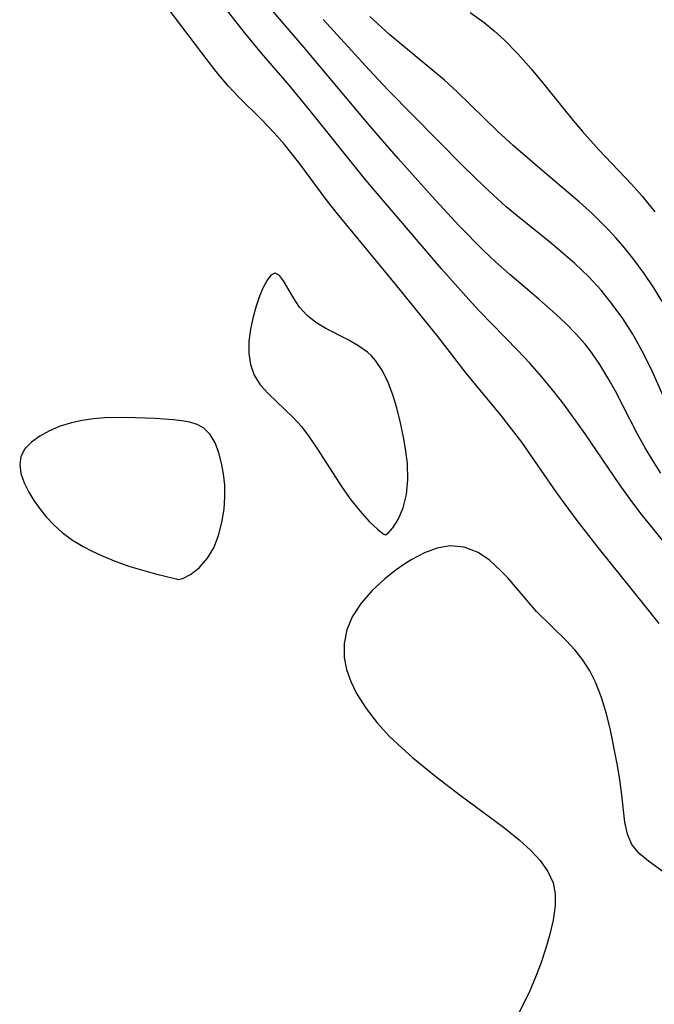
# Model space of a CAD drawing. Header units: metres. Extents: x 1073367 to 1082519, y 1569854 to 1574957.
# Tile 847 of 1056: x 1079614 to 1079674, y 1572551 to 1572645. Entities that reach past the tile are written whole.
import ezdxf

# ---------------------------------------------------------------- set-up
doc = ezdxf.new("R2010")
doc.units = ezdxf.units.M
doc.layers.add('CGG_CurvaNivelLidar_v1', color=253, linetype='Continuous', lineweight=30)

msp = doc.modelspace()

# ---------------------------------------------------------------- linework, layer by layer
at = {"layer": 'CGG_CurvaNivelLidar_v1'}
for p, q in [((1079631.6405, 1572640.7099, 73.5), (1079625.9846, 1572648.2171, 73.5)), ((1079640.6827, 1572642.1922, 72.5), (1079635.4997, 1572648.2603, 72.5)), ((1079635.023, 1572643.5823, 73), (1079633.1845, 1572645.9339, 73)), ((1079656.5585, 1572645.5016, 71), (1079657.9057, 1572644.5237, 71)), ((1079646.9128, 1572640.0248, 72), (1079642.5395, 1572644.8308, 72)), ((1079648.8957, 1572643.3698, 71.5), (1079646.9856, 1572645.1185, 71.5)), ((1079657.9057, 1572644.5237, 71), (1079658.8698, 1572643.7377, 71)), ((1079636.6346, 1572641.6202, 73), (1079635.023, 1572643.5823, 73)), ((1079658.8698, 1572643.7377, 71), (1079659.8101, 1572642.883, 71)), ((1079654.1229, 1572639.0194, 71.5), (1079648.8957, 1572643.3698, 71.5)), ((1079659.8101, 1572642.883, 71), (1079661.1353, 1572641.5356, 71)), ((1079639.2787, 1572638.5518, 73), (1079636.6346, 1572641.6202, 73)), ((1079646.9864, 1572634.6682, 72.5), (1079640.6827, 1572642.1922, 72.5)), ((1079632.5351, 1572639.5783, 73.5), (1079631.6405, 1572640.7099, 73.5)), ((1079661.1353, 1572641.5356, 71), (1079662.3983, 1572640.1171, 71)), ((1079648.755, 1572638.0856, 72), (1079646.9128, 1572640.0248, 72)), ((1079662.3983, 1572640.1171, 71), (1079663.6166, 1572638.6501, 71)), ((1079633.4667, 1572638.4894, 73.5), (1079632.5351, 1572639.5783, 73.5)), ((1079655.328, 1572637.9166, 71.5), (1079654.1229, 1572639.0194, 71.5)), ((1079634.4521, 1572637.4541, 73.5), (1079633.4667, 1572638.4894, 73.5)), ((1079641.2145, 1572636.2242, 73), (1079639.2787, 1572638.5518, 73)), ((1079655.8689, 1572630.8669, 72), (1079648.755, 1572638.0856, 72)), ((1079659.1979, 1572634.1514, 71.5), (1079655.328, 1572637.9166, 71.5)), ((1079663.6166, 1572638.6501, 71), (1079666.2416, 1572635.3693, 71)), ((1079636.6782, 1572635.2524, 73.5), (1079634.4521, 1572637.4541, 73.5)), ((1079646.6148, 1572629.4912, 73), (1079641.2145, 1572636.2242, 73)), ((1079637.8595, 1572634.0202, 73.5), (1079636.6782, 1572635.2524, 73.5)), ((1079666.2416, 1572635.3693, 71), (1079667.2887, 1572634.127, 71)), ((1079649.6873, 1572631.5542, 72.5), (1079646.9864, 1572634.6682, 72.5)), ((1079660.6709, 1572632.794, 71.5), (1079659.1979, 1572634.1514, 71.5)), ((1079667.2887, 1572634.127, 71), (1079668.86, 1572632.4005, 71)), ((1079638.834, 1572632.9104, 73.5), (1079637.8595, 1572634.0202, 73.5)), ((1079640.2996, 1572631.0625, 73.5), (1079638.834, 1572632.9104, 73.5)), ((1079663.2121, 1572630.5926, 71.5), (1079660.6709, 1572632.794, 71.5)), ((1079668.86, 1572632.4005, 71), (1079671.9702, 1572629.1033, 71)), ((1079652.9432, 1572627.9414, 72.5), (1079649.6873, 1572631.5542, 72.5)), ((1079642.8168, 1572627.6617, 73.5), (1079640.2996, 1572631.0625, 73.5)), ((1079657.9288, 1572628.845, 72), (1079655.8689, 1572630.8669, 72)), ((1079666.9927, 1572627.4065, 71.5), (1079663.2121, 1572630.5926, 71.5)), ((1079653.8224, 1572621.0365, 73), (1079646.6148, 1572629.4912, 73)), ((1079660.0074, 1572626.9627, 72), (1079657.9288, 1572628.845, 72)), ((1079671.9702, 1572629.1033, 71), (1079672.9752, 1572627.9726, 71)), ((1079643.9047, 1572626.2693, 73.5), (1079642.8168, 1572627.6617, 73.5)), ((1079655.5223, 1572625.1465, 72.5), (1079652.9432, 1572627.9414, 72.5)), ((1079672.9752, 1572627.9726, 71), (1079674.2, 1572626.4869, 71)), ((1079661.0494, 1572626.0846, 72), (1079660.0074, 1572626.9627, 72)), ((1079668.2031, 1572626.3215, 71.5), (1079666.9927, 1572627.4065, 71.5)), ((1079649.4483, 1572619.5853, 73.5), (1079643.9047, 1572626.2693, 73.5)), ((1079664.3187, 1572623.4486, 72), (1079661.0494, 1572626.0846, 72)), ((1079669.7762, 1572624.7705, 71.5), (1079668.2031, 1572626.3215, 71.5)), ((1079657.8063, 1572622.814, 72.5), (1079655.5223, 1572625.1465, 72.5)), ((1079670.4872, 1572623.9942, 71.5), (1079669.7762, 1572624.7705, 71.5)), ((1079671.1734, 1572623.1955, 71.5), (1079670.4872, 1572623.9942, 71.5)), ((1079659.0006, 1572621.6879, 72.5), (1079657.8063, 1572622.814, 72.5)), ((1079666.5746, 1572621.5322, 72), (1079664.3187, 1572623.4486, 72)), ((1079672.1999, 1572621.9097, 71.5), (1079671.1734, 1572623.1955, 71.5)), ((1079673.1746, 1572620.5818, 71.5), (1079672.1999, 1572621.9097, 71.5)), ((1079656.1409, 1572618.42, 73), (1079653.8224, 1572621.0365, 73)), ((1079660.3657, 1572620.4831, 72.5), (1079659.0006, 1572621.6879, 72.5)), ((1079667.9058, 1572620.2568, 72), (1079666.5746, 1572621.5322, 72)), ((1079637.5491, 1572620.4168, 74), (1079637.1826, 1572619.938, 74)), ((1079637.9113, 1572620.6229, 74), (1079637.5491, 1572620.4168, 74)), ((1079637.9571, 1572620.6255, 74), (1079637.9113, 1572620.6229, 74)), ((1079638.359, 1572620.4131, 74), (1079637.9571, 1572620.6255, 74)), ((1079638.7652, 1572619.8734, 74), (1079638.359, 1572620.4131, 74)), ((1079663.1328, 1572618.1401, 72.5), (1079660.3657, 1572620.4831, 72.5)), ((1079669.0594, 1572618.9998, 72), (1079667.9058, 1572620.2568, 72)), ((1079674.097, 1572619.2152, 71.5), (1079673.1746, 1572620.5818, 71.5)), ((1079636.819, 1572619.2537, 74), (1079636.4673, 1572618.4181, 74)), ((1079637.1826, 1572619.938, 74), (1079636.819, 1572619.2537, 74)), ((1079639.6956, 1572618.2657, 74), (1079638.7652, 1572619.8734, 74)), ((1079653.499, 1572614.5339, 73.5), (1079649.4483, 1572619.5853, 73.5)), ((1079674.9126, 1572617.9015, 71.5), (1079674.097, 1572619.2152, 71.5)), ((1079636.4673, 1572618.4181, 74), (1079636.1384, 1572617.4748, 74)), ((1079640.2851, 1572617.3857, 74), (1079639.6956, 1572618.2657, 74)), ((1079657.4391, 1572617.024, 73), (1079656.1409, 1572618.42, 73)), ((1079664.7569, 1572616.7096, 72.5), (1079663.1328, 1572618.1401, 72.5)), ((1079670.135, 1572617.6761, 72), (1079669.0594, 1572618.9998, 72)), ((1079636.1384, 1572617.4748, 74), (1079635.8461, 1572616.4594, 74)), ((1079641.0137, 1572616.5681, 74), (1079640.2851, 1572617.3857, 74)), ((1079671.1338, 1572616.2927, 72), (1079670.135, 1572617.6761, 72)), ((1079635.8461, 1572616.4594, 74), (1079635.5887, 1572615.2883, 74)), ((1079641.8519, 1572615.9157, 74), (1079641.0137, 1572616.5681, 74)), ((1079661.117, 1572613.247, 73), (1079657.4391, 1572617.024, 73)), ((1079665.7306, 1572615.79, 72.5), (1079664.7569, 1572616.7096, 72.5)), ((1079672.0916, 1572614.7917, 72), (1079671.1338, 1572616.2927, 72)), ((1079635.5887, 1572615.2883, 74), (1079635.4388, 1572614.0971, 74)), ((1079642.8043, 1572615.3485, 74), (1079641.8519, 1572615.9157, 74)), ((1079644.8551, 1572614.301, 74), (1079642.8043, 1572615.3485, 74)), ((1079666.6613, 1572614.8374, 72.5), (1079665.7306, 1572615.79, 72.5)), ((1079656.1963, 1572611.0923, 73.5), (1079653.499, 1572614.5339, 73.5)), ((1079667.5355, 1572613.8407, 72.5), (1079666.6613, 1572614.8374, 72.5)), ((1079672.9666, 1572613.2382, 72), (1079672.0916, 1572614.7917, 72)), ((1079635.4388, 1572614.0971, 74), (1079635.4363, 1572612.9773, 74)), ((1079645.8595, 1572613.7328, 74), (1079644.8551, 1572614.301, 74)), ((1079646.7837, 1572613.0686, 74), (1079645.8595, 1572613.7328, 74)), ((1079668.0114, 1572613.2379, 72.5), (1079667.5355, 1572613.8407, 72.5)), ((1079635.4363, 1572612.9773, 74), (1079635.5936, 1572611.8996, 74)), ((1079647.1493, 1572612.7327, 74), (1079646.7837, 1572613.0686, 74)), ((1079647.5484, 1572612.2885, 74), (1079647.1493, 1572612.7327, 74)), ((1079662.26, 1572612.0266, 73), (1079661.117, 1572613.247, 73)), ((1079668.9445, 1572611.9002, 72.5), (1079668.0114, 1572613.2379, 72.5)), ((1079673.8335, 1572611.4925, 72), (1079672.9666, 1572613.2382, 72)), ((1079635.5936, 1572611.8996, 74), (1079635.9403, 1572610.9005, 74)), ((1079648.2091, 1572611.3025, 74), (1079647.5484, 1572612.2885, 74)), ((1079663.3704, 1572610.7771, 73), (1079662.26, 1572612.0266, 73)), ((1079669.7117, 1572610.6438, 72.5), (1079668.9445, 1572611.9002, 72.5)), ((1079635.9403, 1572610.9005, 74), (1079636.5215, 1572609.9766, 74)), ((1079648.7433, 1572610.1998, 74), (1079648.2091, 1572611.3025, 74)), ((1079659.5306, 1572607.0417, 73.5), (1079656.1963, 1572611.0923, 73.5)), ((1079664.4414, 1572609.4945, 73), (1079663.3704, 1572610.7771, 73)), ((1079670.4327, 1572609.3518, 72.5), (1079669.7117, 1572610.6438, 72.5)), ((1079675.8765, 1572606.9069, 72), (1079673.8335, 1572611.4925, 72)), ((1079636.5215, 1572609.9766, 74), (1079637.2742, 1572609.132, 74)), ((1079649.1905, 1572609.0168, 74), (1079648.7433, 1572610.1998, 74)), ((1079637.2742, 1572609.132, 74), (1079639.6846, 1572606.8547, 74)), ((1079649.5836, 1572607.7716, 74), (1079649.1905, 1572609.0168, 74)), ((1079665.5095, 1572608.1216, 73), (1079664.4414, 1572609.4945, 73)), ((1079672.5231, 1572605.3337, 72.5), (1079670.4327, 1572609.3518, 72.5)), ((1079649.933, 1572606.3547, 74), (1079649.5836, 1572607.7716, 74)), ((1079667.5395, 1572605.2941, 73), (1079665.5095, 1572608.1216, 73)), ((1079623.6399, 1572606.8404, 74), (1079621.689, 1572606.8036, 74)), ((1079626.4892, 1572606.7554, 74), (1079623.6399, 1572606.8404, 74)), ((1079639.6846, 1572606.8547, 74), (1079640.4604, 1572605.9916, 74)), ((1079661.4856, 1572604.4999, 73.5), (1079659.5306, 1572607.0417, 73.5)), ((1079617.4197, 1572606.0094, 74), (1079616.4042, 1572605.575, 74)), ((1079618.5072, 1572606.3532, 74), (1079617.4197, 1572606.0094, 74)), ((1079619.539, 1572606.573, 74), (1079618.5072, 1572606.3532, 74)), ((1079620.6038, 1572606.7186, 74), (1079619.539, 1572606.573, 74)), ((1079621.689, 1572606.8036, 74), (1079620.6038, 1572606.7186, 74)), ((1079628.2394, 1572606.6404, 74), (1079626.4892, 1572606.7554, 74)), ((1079629.0591, 1572606.5477, 74), (1079628.2394, 1572606.6404, 74)), ((1079629.8235, 1572606.4069, 74), (1079629.0591, 1572606.5477, 74)), ((1079630.5168, 1572606.1908, 74), (1079629.8235, 1572606.4069, 74)), ((1079631.119, 1572605.8668, 74), (1079630.5168, 1572606.1908, 74)), ((1079640.4604, 1572605.9916, 74), (1079641.1967, 1572605.0189, 74)), ((1079650.2439, 1572604.8098, 74), (1079649.933, 1572606.3547, 74)), ((1079615.4883, 1572605.0696, 74), (1079614.6957, 1572604.4964, 74)), ((1079616.4042, 1572605.575, 74), (1079615.4883, 1572605.0696, 74)), ((1079631.7468, 1572605.2418, 74), (1079631.119, 1572605.8668, 74)), ((1079632.2218, 1572604.4292, 74), (1079631.7468, 1572605.2418, 74)), ((1079641.1967, 1572605.0189, 74), (1079641.9395, 1572603.9216, 74)), ((1079670.8468, 1572600.4357, 73), (1079667.5395, 1572605.2941, 73)), ((1079673.2682, 1572603.9703, 72.5), (1079672.5231, 1572605.3337, 72.5)), ((1079614.6957, 1572604.4964, 74), (1079614.0713, 1572603.8542, 74)), ((1079632.5786, 1572603.479, 74), (1079632.2218, 1572604.4292, 74)), ((1079650.443, 1572603.6408, 74), (1079650.2439, 1572604.8098, 74)), ((1079664.852, 1572599.6686, 73.5), (1079661.4856, 1572604.4999, 73.5)), ((1079613.6772, 1572603.1348, 74), (1079613.5661, 1572602.3514, 74)), ((1079614.0713, 1572603.8542, 74), (1079613.6772, 1572603.1348, 74)), ((1079632.8259, 1572602.5085, 74), (1079632.5786, 1572603.479, 74)), ((1079641.9395, 1572603.9216, 74), (1079644.3528, 1572600.176, 74)), ((1079650.5814, 1572602.4622, 74), (1079650.443, 1572603.6408, 74)), ((1079673.995, 1572602.7436, 72.5), (1079673.2682, 1572603.9703, 72.5)), ((1079613.5661, 1572602.3514, 74), (1079613.6855, 1572601.5074, 74)), ((1079633.0081, 1572601.4776, 74), (1079632.8259, 1572602.5085, 74)), ((1079650.6187, 1572600.9449, 74), (1079650.5814, 1572602.4622, 74)), ((1079674.7646, 1572601.5415, 72.5), (1079673.995, 1572602.7436, 72.5)), ((1079613.6855, 1572601.5074, 74), (1079613.9845, 1572600.6262, 74)), ((1079633.1346, 1572600.4058, 74), (1079633.0081, 1572601.4776, 74)), ((1079613.9845, 1572600.6262, 74), (1079614.4268, 1572599.7285, 74)), ((1079633.165, 1572599.2364, 74), (1079633.1346, 1572600.4058, 74)), ((1079650.4789, 1572599.5065, 74), (1079650.6187, 1572600.9449, 74)), ((1079671.8318, 1572599.0516, 73), (1079670.8468, 1572600.4357, 73)), ((1079614.4268, 1572599.7285, 74), (1079614.9247, 1572598.9234, 74)), ((1079644.3528, 1572600.176, 74), (1079645.1918, 1572598.9854, 74)), ((1079650.1627, 1572598.2194, 74), (1079650.4789, 1572599.5065, 74)), ((1079666.7781, 1572597.0333, 73.5), (1079664.852, 1572599.6686, 73.5)), ((1079614.9247, 1572598.9234, 74), (1079615.4995, 1572598.1281, 74)), ((1079633.0802, 1572598.093, 74), (1079633.165, 1572599.2364, 74)), ((1079645.1918, 1572598.9854, 74), (1079646.0219, 1572597.9296, 74)), ((1079672.8502, 1572597.6993, 73), (1079671.8318, 1572599.0516, 73)), ((1079615.4995, 1572598.1281, 74), (1079616.138, 1572597.3507, 74)), ((1079632.8786, 1572596.8244, 74), (1079633.0802, 1572598.093, 74)), ((1079646.0219, 1572597.9296, 74), (1079646.9329, 1572596.9317, 74)), ((1079649.6958, 1572597.1304, 74), (1079650.1627, 1572598.2194, 74)), ((1079675.6405, 1572594.282, 73), (1079672.8502, 1572597.6993, 73)), ((1079616.138, 1572597.3507, 74), (1079616.832, 1572596.6009, 74)), ((1079616.832, 1572596.6009, 74), (1079617.6207, 1572595.8739, 74)), ((1079632.5543, 1572595.5816, 74), (1079632.8786, 1572596.8244, 74)), ((1079646.9329, 1572596.9317, 74), (1079647.7105, 1572596.2012, 74)), ((1079649.1876, 1572596.3104, 74), (1079649.6958, 1572597.1304, 74)), ((1079668.7804, 1572594.45, 73.5), (1079666.7781, 1572597.0333, 73.5)), ((1079617.6207, 1572595.8739, 74), (1079618.5984, 1572595.1552, 74)), ((1079632.095, 1572594.4259, 74), (1079632.5543, 1572595.5816, 74)), ((1079647.7105, 1572596.2012, 74), (1079648.262, 1572595.7667, 74)), ((1079648.262, 1572595.7667, 74), (1079648.5, 1572595.6661, 74)), ((1079648.5, 1572595.6661, 74), (1079648.7546, 1572595.8048, 74)), ((1079648.7546, 1572595.8048, 74), (1079649.1876, 1572596.3104, 74)), ((1079618.5984, 1572595.1552, 74), (1079619.6351, 1572594.5327, 74)), ((1079619.6351, 1572594.5327, 74), (1079620.4804, 1572594.0882, 74)), ((1079620.4804, 1572594.0882, 74), (1079621.3642, 1572593.6729, 74)), ((1079621.3642, 1572593.6729, 74), (1079622.7331, 1572593.1189, 74)), ((1079631.4955, 1572593.4149, 74), (1079632.095, 1572594.4259, 74)), ((1079652.2094, 1572593.9362, 74), (1079651.0021, 1572593.2958, 74)), ((1079653.4218, 1572594.3932, 74), (1079652.2094, 1572593.9362, 74)), ((1079654.6321, 1572594.6028, 74), (1079653.4218, 1572594.3932, 74)), ((1079656.0117, 1572594.4686, 74), (1079654.6321, 1572594.6028, 74)), ((1079657.3254, 1572593.9603, 74), (1079656.0117, 1572594.4686, 74)), ((1079658.4004, 1572593.2388, 74), (1079657.3254, 1572593.9603, 74)), ((1079673.2493, 1572588.9239, 73.5), (1079668.7804, 1572594.45, 73.5)), ((1079622.7331, 1572593.1189, 74), (1079624.0925, 1572592.6489, 74)), ((1079630.6952, 1572592.5148, 74), (1079631.4955, 1572593.4149, 74)), ((1079650.2531, 1572592.8247, 74), (1079649.514, 1572592.3106, 74)), ((1079651.0021, 1572593.2958, 74), (1079650.2531, 1572592.8247, 74)), ((1079659.477, 1572592.2682, 74), (1079658.4004, 1572593.2388, 74)), ((1079624.0925, 1572592.6489, 74), (1079626.5242, 1572591.9463, 74)), ((1079626.5242, 1572591.9463, 74), (1079628.5, 1572591.4474, 74)), ((1079629.1331, 1572591.4933, 74), (1079629.8643, 1572591.8701, 74)), ((1079629.8643, 1572591.8701, 74), (1079630.6952, 1572592.5148, 74)), ((1079649.514, 1572592.3106, 74), (1079648.4348, 1572591.4707, 74)), ((1079660.1507, 1572591.5543, 74), (1079659.477, 1572592.2682, 74)), ((1079628.5, 1572591.4474, 74), (1079628.7008, 1572591.3844, 74)), ((1079628.7008, 1572591.3844, 74), (1079629.1331, 1572591.4933, 74)), ((1079648.4348, 1572591.4707, 74), (1079647.2191, 1572590.3588, 74)), ((1079661.9641, 1572589.4167, 74), (1079660.1507, 1572591.5543, 74)), ((1079647.2191, 1572590.3588, 74), (1079646.1532, 1572589.1442, 74)), ((1079646.1532, 1572589.1442, 74), (1079645.3077, 1572587.8228, 74)), ((1079662.9102, 1572588.3549, 74), (1079661.9641, 1572589.4167, 74)), ((1079665.774, 1572585.5528, 74), (1079662.9102, 1572588.3549, 74)), ((1079674.5966, 1572587.1946, 73.5), (1079673.2493, 1572588.9239, 73.5)), ((1079645.3077, 1572587.8228, 74), (1079644.8086, 1572586.5834, 74)), ((1079644.8086, 1572586.5834, 74), (1079644.5476, 1572585.2879, 74)), ((1079644.5476, 1572585.2879, 74), (1079644.5428, 1572583.9679, 74)), ((1079666.5647, 1572584.6904, 74), (1079665.774, 1572585.5528, 74)), ((1079667.2934, 1572583.771, 74), (1079666.5647, 1572584.6904, 74)), ((1079644.5428, 1572583.9679, 74), (1079644.7652, 1572582.8028, 74)), ((1079667.9969, 1572582.6837, 74), (1079667.2934, 1572583.771, 74)), ((1079644.7652, 1572582.8028, 74), (1079645.1723, 1572581.6478, 74)), ((1079668.5462, 1572581.6027, 74), (1079667.9969, 1572582.6837, 74)), ((1079645.1723, 1572581.6478, 74), (1079645.7324, 1572580.509, 74)), ((1079669.1203, 1572580.1282, 74), (1079668.5462, 1572581.6027, 74)), ((1079645.7324, 1572580.509, 74), (1079646.6331, 1572579.0846, 74)), ((1079669.5789, 1572578.5927, 74), (1079669.1203, 1572580.1282, 74)), ((1079646.6331, 1572579.0846, 74), (1079647.7028, 1572577.708, 74)), ((1079647.7028, 1572577.708, 74), (1079648.9143, 1572576.3924, 74)), ((1079669.9583, 1572577.0242, 74), (1079669.5789, 1572578.5927, 74)), ((1079670.6054, 1572573.8068, 74), (1079669.9583, 1572577.0242, 74)), ((1079648.9143, 1572576.3924, 74), (1079650.0473, 1572575.3212, 74)), ((1079650.0473, 1572575.3212, 74), (1079651.0791, 1572574.4224, 74)), ((1079651.0791, 1572574.4224, 74), (1079653.285, 1572572.6117, 74)), ((1079670.8568, 1572572.3, 74), (1079670.6054, 1572573.8068, 74)), ((1079653.285, 1572572.6117, 74), (1079655.6148, 1572570.8071, 74)), ((1079671.0523, 1572570.846, 74), (1079670.8568, 1572572.3, 74)), ((1079655.6148, 1572570.8071, 74), (1079659.8887, 1572567.6568, 74)), ((1079671.3475, 1572568.2378, 74), (1079671.0523, 1572570.846, 74)), ((1079659.8887, 1572567.6568, 74), (1079661.257, 1572566.5462, 74)), ((1079671.5924, 1572567.1002, 74), (1079671.3475, 1572568.2378, 74)), ((1079661.257, 1572566.5462, 74), (1079662.32, 1572565.5819, 74)), ((1079672.0114, 1572566.113, 74), (1079671.5924, 1572567.1002, 74)), ((1079662.32, 1572565.5819, 74), (1079663.2461, 1572564.5886, 74)), ((1079672.6988, 1572565.26, 74), (1079672.0114, 1572566.113, 74)), ((1079663.2461, 1572564.5886, 74), (1079663.9875, 1572563.5493, 74)), ((1079673.5779, 1572564.5268, 74), (1079672.6988, 1572565.26, 74)), ((1079675.5627, 1572563.0971, 74), (1079673.5779, 1572564.5268, 74)), ((1079663.9875, 1572563.5493, 74), (1079664.486, 1572562.4451, 74)), ((1079664.486, 1572562.4451, 74), (1079664.6869, 1572561.3961, 74)), ((1079664.6869, 1572561.3961, 74), (1079664.691, 1572560.293, 74)), ((1079664.691, 1572560.293, 74), (1079664.4939, 1572558.892, 74)), ((1079664.4939, 1572558.892, 74), (1079664.1473, 1572557.4406, 74)), ((1079664.1473, 1572557.4406, 74), (1079663.7611, 1572556.1106, 74)), ((1079663.7611, 1572556.1106, 74), (1079663.3167, 1572554.7694, 74)), ((1079663.3167, 1572554.7694, 74), (1079662.8156, 1572553.4393, 74)), ((1079662.8156, 1572553.4393, 74), (1079662.2598, 1572552.1425, 74)), ((1079662.2598, 1572552.1425, 74), (1079661.6668, 1572550.8954, 74)), ((1079661.6668, 1572550.8954, 74), (1079660.9842, 1572549.597, 74))]:
    msp.add_line(p, q, dxfattribs=at)

doc.saveas('drawing.dxf')
